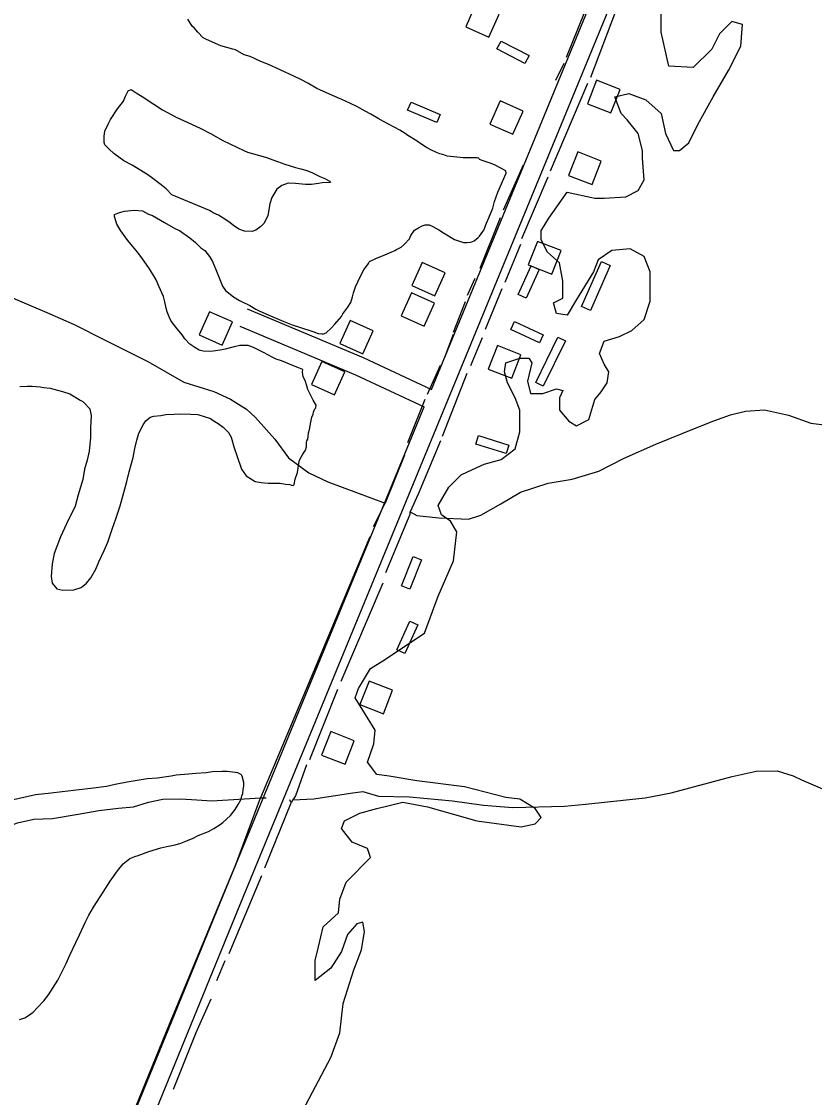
# Model space of a CAD drawing. Extents: x 3329297 to 3367176, y 649250 to 674653.
# Drawn here: x 3350174 to 3351431, y 656197 to 657903 of the extents above; entities that cross this region are included whole.
import ezdxf

# ---------------------------------------------------------------- set-up
doc = ezdxf.new("R2010")
doc.units = 0
for name, color, linetype in [('V-BLDG-OTLN', 7, 'Continuous'), ('V-ROAD-CNTR', 7, 'Continuous'), ('V-SITE-VEGE', 7, 'Continuous'), ('V-TOPO-SHOR', 7, 'Continuous')]:
    doc.layers.add(name, color=color, linetype=linetype)

msp = doc.modelspace()

# ---------------------------------------------------------------- linework, layer by layer
at = {"layer": 'V-BLDG-OTLN'}
for points in [[(3350914.7, 657878.1), (3350931, 657914.6), (3350894.5, 657931), (3350878.2, 657894.4)], [(3350934.2, 657871.9), (3350978.5, 657848.8), (3350972, 657836.4), (3350927.7, 657859.5)], [(3351085.6, 657809.7), (3351071, 657772.4), (3351108.3, 657757.9), (3351122.8, 657795.2)], [(3350832.2, 657742.6), (3350786.2, 657762.3), (3350791.7, 657775.1), (3350837.7, 657755.5)], [(3350953.1, 657724.1), (3350969.4, 657760.6), (3350932.9, 657776.9), (3350916.6, 657740.4)], [(3351055.7, 657696.1), (3351041.2, 657658.8), (3351078.5, 657644.3), (3351093, 657681.5)], [(3350992, 657554.3), (3350977.4, 657517), (3351014.7, 657502.5), (3351029.2, 657539.8)], [(3350829.3, 657468.2), (3350845.6, 657504.7), (3350809.1, 657521), (3350792.7, 657484.5)], [(3350994.7, 657509.9), (3350974.1, 657464.3), (3350961.4, 657470.1), (3350982, 657515.7)], [(3351107.2, 657516), (3351075.8, 657445), (3351061.9, 657451.1), (3351093.3, 657522.2)], [(3350812.4, 657419.8), (3350828.8, 657456.4), (3350792.3, 657472.7), (3350775.9, 657436.2)], [(3350492.5, 657390), (3350508.9, 657426.6), (3350472.3, 657442.9), (3350456, 657406.4)], [(3350715.3, 657375.9), (3350731.6, 657412.5), (3350695.1, 657428.8), (3350678.8, 657392.3)], [(3350955.7, 657427.5), (3351001, 657406.3), (3350995.1, 657393.6), (3350949.8, 657414.8)], [(3351036.1, 657396.5), (3351001.1, 657325), (3350989.3, 657330.8), (3351024.3, 657402.3)], [(3350928.6, 657389.3), (3350914, 657352), (3350951.3, 657337.5), (3350965.8, 657374.7)], [(3350670.2, 657311.2), (3350686.5, 657347.7), (3350650, 657364), (3350633.7, 657327.5)], [(3350898.7, 657246.4), (3350946.4, 657231.4), (3350942.2, 657218.1), (3350894.5, 657233)], [(3350808.1, 657049.6), (3350789.7, 657003.2), (3350776.7, 657008.3), (3350795.1, 657054.8)], [(3350802.2, 656946.8), (3350781.8, 656901.1), (3350769, 656906.8), (3350789.4, 656952.5)], [(3350725.1, 656857.5), (3350710.6, 656820.2), (3350747.9, 656805.7), (3350762.4, 656843)], [(3350664.4, 656777.4), (3350649.9, 656740.1), (3350687.2, 656725.6), (3350701.7, 656762.9)]]:
    msp.add_lwpolyline(points, close=True, dxfattribs=at)
at = {"layer": 'V-ROAD-CNTR'}
for points in [[(3349953.5, 655116), (3350526.4, 656517.7), (3351118.5, 657956.3), (3351749.9, 659491.3), (3351987.7, 660066.8)], [(3350824.1, 657319.8), (3351090.7, 657967.7), (3351141.6, 658091.4)], [(3350531.8, 657447.4), (3350715.7, 657370.4), (3350824.1, 657319.8)], [(3350520.2, 657419.7), (3350703.5, 657342.9), (3350812.6, 657292)], [(3349739.4, 654671.6), (3349741.7, 654677.2), (3350498.7, 656529), (3350812.6, 657292)]]:
    msp.add_lwpolyline(points, dxfattribs=at)
at = {"layer": 'V-SITE-VEGE'}
for points in [[(3350834.7, 656991.8), (3350859, 657047.8), (3350863.9, 657094.1), (3350854.2, 657111.1), (3350839.6, 657120.9), (3350834.7, 657135.5), (3350851.7, 657164.7), (3350871.2, 657184.2), (3350881, 657189.1), (3350907.7, 657201.3), (3350934.5, 657208.6), (3350956.4, 657225.7), (3350963.7, 657252.5), (3350963.7, 657286.6), (3350956.4, 657306.1), (3350944.3, 657330.4), (3350939.4, 657347.5), (3350941.8, 657362.1), (3350963.7, 657369.4), (3350978.3, 657369.4), (3350983.2, 657362.1), (3350975.9, 657332.9), (3350980.8, 657313.4), (3351000.3, 657313.4), (3351022.2, 657320.7), (3351031.9, 657318.2), (3351027, 657306.1), (3351027, 657286.6), (3351041.6, 657269.5), (3351053.8, 657262.2), (3351073.3, 657272), (3351083, 657303.6), (3351092.8, 657315.8), (3351102.5, 657330.4), (3351104.9, 657347.5), (3351097.6, 657359.7), (3351090.3, 657376.7), (3351097.6, 657396.2), (3351122, 657403.5), (3351141.5, 657413.3), (3351160.9, 657430.3), (3351170.7, 657459.6), (3351170.7, 657505.9), (3351160.9, 657530.2), (3351139, 657542.4), (3351109.8, 657540), (3351087.9, 657525.3), (3351080.6, 657505.9), (3351053.8, 657462), (3351039.2, 657437.6), (3351022.2, 657440.1), (3351017.3, 657457.1), (3351031.9, 657464.4), (3351031.9, 657491.2), (3351027, 657520.5), (3351007.6, 657537.5), (3350997.8, 657557), (3350997.8, 657571.6), (3351002.7, 657578.9), (3351010, 657591.1), (3351039.2, 657632.5), (3351083, 657622.8), (3351097.6, 657622.8), (3351131.7, 657625.2), (3351151.2, 657635), (3351160.9, 657652), (3351158.5, 657686.2), (3351158.5, 657698.3), (3351151.2, 657725.1), (3351134.2, 657747.1), (3351124.4, 657756.8), (3351114.7, 657783.6), (3351136.6, 657788.5), (3351163.4, 657778.7), (3351187.7, 657756.8), (3351195, 657725.1), (3351207.2, 657698.3), (3351216.9, 657698.3), (3351231.5, 657710.5), (3351246.2, 657739.8), (3351270.5, 657783.6), (3351294.8, 657825), (3351314.3, 657864), (3351316.8, 657898.1), (3351299.7, 657903), (3351280.2, 657883.5), (3351268.1, 657859.1), (3351238.8, 657829.9), (3351199.9, 657832.3), (3351187.7, 657885.9), (3351187.7, 657927.4)], [(3350171.6, 657324.5), (3350183.5, 657324.9), (3350191.4, 657324.7), (3350203.9, 657324), (3350209.5, 657322.8), (3350219.7, 657321.5), (3350231.5, 657318.5), (3350239.4, 657316.6), (3350250.7, 657312.5), (3350256.3, 657309.6), (3350265.8, 657303.8), (3350267.5, 657302.6), (3350271.4, 657300.3), (3350273.7, 657298.6), (3350282.6, 657288.8), (3350284.7, 657278.6), (3350283.8, 657258.8), (3350283.6, 657243.5), (3350281.6, 657222), (3350278.5, 657207.3), (3350274.4, 657193.2), (3350271.3, 657176.9), (3350264.1, 657152.6), (3350259.3, 657134.6), (3350245.9, 657106.5), (3350235.9, 657086.2), (3350225.9, 657059.8), (3350222.8, 657043.4), (3350221.4, 657023), (3350222.9, 657012.8), (3350230.1, 657003.7), (3350239.7, 657001.3), (3350257.3, 657002.1), (3350268.7, 657005.9), (3350277.3, 657012.6), (3350284.2, 657021), (3350292.3, 657035), (3350297, 657046.2), (3350305.2, 657064.2), (3350311.1, 657077.7), (3350318.8, 657099.7), (3350323.6, 657114.4), (3350330.7, 657135.2), (3350334.9, 657150.4), (3350341.4, 657173.5), (3350345.1, 657188.8), (3350351.1, 657211.9), (3350354.1, 657226), (3350357.2, 657239), (3350360.2, 657250.3), (3350367.2, 657263.7), (3350371.2, 657269.9), (3350378.1, 657275.5), (3350383.8, 657277.1), (3350395.1, 657278.6), (3350403.1, 657280.2), (3350416.1, 657280.6), (3350425.7, 657281), (3350442.7, 657280.7), (3350453.5, 657280), (3350473.8, 657273.5), (3350478.2, 657270.6), (3350486.1, 657265.9), (3350493.9, 657260.1), (3350502.3, 657251.5), (3350506.7, 657244.1), (3350511.5, 657227), (3350515.3, 657215.1), (3350522.9, 657193.4), (3350530.1, 657182.6), (3350544.7, 657173.9), (3350554.3, 657172), (3350565.1, 657171.3), (3350584.3, 657171), (3350592.8, 657169.7), (3350599.6, 657169.1), (3350602.4, 657167.9), (3350604.6, 657167.3), (3350606.4, 657169), (3350608.2, 657177.4), (3350611.7, 657188.1), (3350613.7, 657202.3), (3350614.9, 657207.3), (3350617.8, 657213.5), (3350620.1, 657216.9), (3350624.2, 657223.6), (3350626, 657228.7), (3350626.1, 657236), (3350626.7, 657238.3), (3350627.8, 657241.1), (3350628.5, 657244.5), (3350629.1, 657250.7), (3350630.9, 657256.3), (3350632.8, 657267.6), (3350634, 657273.3), (3350634.6, 657275.5), (3350636.4, 657280.6), (3350637, 657283.4), (3350639.3, 657289.1), (3350640.5, 657290.7), (3350641.1, 657294.7), (3350636.7, 657302.7), (3350627.9, 657319.8), (3350626.3, 657325.5), (3350623.6, 657334), (3350620.8, 657339.7), (3350619.8, 657347.1), (3350619.9, 657351.1), (3350614.8, 657353.4), (3350605.2, 657357), (3350586.1, 657365.2), (3350577.7, 657367.6), (3350572.6, 657370.5), (3350564.7, 657374.6), (3350558.6, 657377.5), (3350541.7, 657386.2), (3350533.3, 657389.2), (3350520.2, 657389.4), (3350511.1, 657387.3), (3350496.9, 657383.5), (3350489, 657381.9), (3350478.2, 657380.4), (3350472, 657379.9), (3350462.3, 657380.1), (3350456.1, 657381.9), (3350448.8, 657385.9), (3350441, 657391.2), (3350433.2, 657399.8), (3350428.8, 657406.1), (3350421.5, 657415.2), (3350418.2, 657418.7), (3350411, 657429), (3350408.2, 657434.7), (3350405, 657442.7), (3350403.4, 657448.4), (3350401.3, 657458.6), (3350399.1, 657467.1), (3350392, 657483.1), (3350387.6, 657493.3), (3350377.1, 657511), (3350364.9, 657528.2), (3350358.3, 657537.4), (3350342.7, 657555.7), (3350331.6, 657571.2), (3350325.5, 657581.5), (3350321.8, 657594), (3350321.8, 657596.8), (3350329.8, 657600.1), (3350337.7, 657602.2), (3350353.1, 657603.7), (3350366.1, 657602.9), (3350375.6, 657597.7), (3350381.8, 657595.3), (3350400.9, 657584.3), (3350418.3, 657574.4), (3350424.5, 657571.5), (3350441.3, 657559.9), (3350450.2, 657552.4), (3350458.6, 657544.3), (3350464.8, 657539.7), (3350472, 657530.5), (3350477, 657522.5), (3350483.5, 657507.2), (3350492.8, 657483.2), (3350497.8, 657476.4), (3350510.1, 657466.6), (3350519.6, 657460.7), (3350535.9, 657452.6), (3350545.5, 657446.8), (3350552.2, 657443.8), (3350565.1, 657438), (3350589.9, 657427.4), (3350603.4, 657422.1), (3350614.7, 657418.5), (3350636.1, 657411.4), (3350644.5, 657408.5), (3350650.2, 657407.8), (3350653, 657407.8), (3350657, 657409.4), (3350665, 657416.6), (3350670.8, 657423.3), (3350681.2, 657435.1), (3350683.5, 657439.6), (3350691.6, 657450.2), (3350696.2, 657457.5), (3350698.6, 657466.5), (3350700.4, 657472.7), (3350703.4, 657482.3), (3350707.5, 657490.2), (3350712.8, 657501.4), (3350716.8, 657509.3), (3350724.4, 657519.4), (3350725.5, 657522.2), (3350736.9, 657527.7), (3350746.6, 657531.5), (3350757.5, 657536.4), (3350761.4, 657538), (3350766, 657539.7), (3350768.3, 657541.3), (3350775.7, 657545.2), (3350781.4, 657550.2), (3350788.9, 657558.6), (3350791.3, 657563.6), (3350797.1, 657572), (3350803.4, 657575.9), (3350809.1, 657579.2), (3350814.2, 657580.8), (3350820.4, 657580.8), (3350826, 657577.8), (3350835.6, 657572.6), (3350842.9, 657568), (3350860.3, 657557.5), (3350867, 657555.1), (3350874.9, 657552.7), (3350880.6, 657552.7), (3350886.2, 657553.1), (3350891.4, 657555.3), (3350897.7, 657560.3), (3350900, 657562.6), (3350905.2, 657569.8), (3350906.9, 657572.1), (3350911, 657583.3), (3350915.1, 657591.8), (3350921, 657607), (3350924, 657617.7), (3350929.3, 657632.3), (3350942.3, 657662.7), (3350941.7, 657666.1), (3350924.9, 657674.9), (3350918.7, 657677.8), (3350910.8, 657680.7), (3350905.8, 657681.9), (3350900.1, 657684.3), (3350899, 657686), (3350896.2, 657686.6), (3350874.1, 657687), (3350859.4, 657688.3), (3350848.7, 657689.6), (3350843.6, 657691.4), (3350837.4, 657693.2), (3350831.8, 657695.5), (3350822.8, 657699.6), (3350816, 657703.1), (3350807.1, 657708.9), (3350801.5, 657713), (3350786.3, 657722.3), (3350782.4, 657725.1), (3350774, 657730.4), (3350748.2, 657744.4), (3350739.7, 657749), (3350727.9, 657756), (3350719, 657760.7), (3350705.5, 657768.2), (3350695.4, 657772.9), (3350681.9, 657779.3), (3350667.2, 657785.8), (3350642.5, 657796.9), (3350627.9, 657805.1), (3350616.7, 657810.9), (3350607.1, 657815.6), (3350584.1, 657826.1), (3350565.5, 657834.9), (3350553.7, 657839.6), (3350536.8, 657847.2), (3350527.2, 657850.2), (3350513.2, 657857.8), (3350509.2, 657859), (3350490.1, 657864.3), (3350467.6, 657874.3), (3350462, 657877.2), (3350453.6, 657885.9), (3350448, 657892.7), (3350444.7, 657895.6), (3350438.1, 657906.5)], [(3350382.7, 657654), (3350374.3, 657659.8), (3350349.7, 657674.9), (3350336.7, 657681.9), (3350320.5, 657693.5), (3350313.2, 657700.4), (3350306.5, 657707.3), (3350305.5, 657711.3), (3350305.6, 657720.9), (3350306.3, 657728.8), (3350311.6, 657740), (3350315.6, 657747.3), (3350326.7, 657764.7), (3350335.9, 657776.5), (3350339.4, 657784.4), (3350343.5, 657792.8), (3350348.1, 657795), (3350355.9, 657789.8), (3350365.5, 657784), (3350384, 657771.8), (3350398, 657763.1), (3350419.3, 657751.4), (3350457.6, 657733.9), (3350473.9, 657725.1), (3350493.5, 657714.1), (3350526.7, 657698.3), (3350532.3, 657695.9), (3350561, 657687.6), (3350580.2, 657681), (3350591.5, 657676.9), (3350608.4, 657671.6), (3350616.8, 657669.2), (3350626.4, 657666.8), (3350635.4, 657663.2), (3350647.2, 657657.4), (3350655.1, 657653.9), (3350662.4, 657649.8), (3350664.1, 657647.5), (3350651, 657647.1), (3350644.8, 657646.1), (3350634, 657644.6), (3350624.4, 657644.7), (3350608.5, 657646.1), (3350596.7, 657646.8), (3350587, 657643), (3350579, 657636.9), (3350570.8, 657624), (3350567.9, 657613.8), (3350564.7, 657595.2), (3350558.9, 657583.4), (3350553.7, 657577.8), (3350545.7, 657572.3), (3350540, 657570.1), (3350527.6, 657570.3), (3350518.6, 657573.8), (3350510.1, 657579.6), (3350502.9, 657585.4), (3350492.2, 657592.3), (3350486.6, 657595.8), (3350478.2, 657599.4), (3350474.8, 657601.7), (3350472, 657603.4), (3350412.4, 657628.1), (3350403.5, 657637.9), (3350395.6, 657644.2), (3350382.7, 657654)], [(3350620.5, 656178), (3350664.3, 656260.8), (3350678.9, 656299.8), (3350683.8, 656346.1), (3350700.8, 656399.7), (3350713, 656431.4), (3350717.8, 656460.6), (3350715.4, 656475.2), (3350705.7, 656472.8), (3350691.1, 656455.7), (3350681.3, 656428.9), (3350664.3, 656402.1), (3350639.9, 656382.6), (3350639.9, 656414.3), (3350644.8, 656436.2), (3350652.1, 656467.9), (3350676.5, 656489.8), (3350678.9, 656511.8), (3350688.6, 656538.6), (3350727.6, 656577.6), (3350722.7, 656592.2), (3350698.4, 656601.9), (3350681.3, 656623.9), (3350686.2, 656636), (3350710.5, 656648.2), (3350737.3, 656655.5), (3350778.7, 656665.3), (3350817.7, 656658), (3350895.6, 656636), (3350966.2, 656626.3), (3350988.1, 656631.2), (3350997.8, 656640.9), (3350988.1, 656655.5), (3350963.7, 656670.1), (3350941.8, 656672.6), (3350876.1, 656689.6), (3350800.6, 656699.4), (3350756.8, 656706.7), (3350737.3, 656709.1), (3350722.7, 656728.6), (3350732.4, 656757.9), (3350734.9, 656779.8), (3350715.4, 656811.5), (3350703.2, 656831), (3350708.1, 656845.6), (3350727.6, 656877.2), (3350747.1, 656889.4), (3350812.8, 656933.3), (3350834.7, 656991.8)], [(3350171.1, 656321.1), (3350179.6, 656323.8), (3350185.3, 656327.1), (3350192.8, 656332.7), (3350199.7, 656339.9), (3350209.5, 656350.6), (3350217, 656360.1), (3350232, 656383.1), (3350235, 656389.8), (3350244.9, 656409.5), (3350250.8, 656423), (3350260.7, 656443.2), (3350266, 656455), (3350272.4, 656469.1), (3350275.9, 656475.8), (3350281.2, 656486.5), (3350288.2, 656498.8), (3350303.8, 656523), (3350314.8, 656540.3), (3350326.4, 656556.6), (3350335.6, 656567.8), (3350346, 656576.1), (3350353.9, 656579.4), (3350359.1, 656581), (3350376.1, 656587), (3350394.9, 656592.9), (3350404.6, 656595), (3350417.6, 656597.7), (3350426.7, 656600.4), (3350434.7, 656603.6), (3350446.1, 656608.6), (3350454.1, 656612.4), (3350470.6, 656618.9), (3350479.2, 656623.9), (3350488.9, 656630), (3350493.5, 656633.3), (3350499.8, 656638.9), (3350505.5, 656644.5), (3350513, 656654), (3350517.7, 656661.8), (3350522.4, 656670.3), (3350523.6, 656675.3), (3350524.8, 656679.3), (3350525.4, 656685.5), (3350526.6, 656690.6), (3350526.7, 656696.8), (3350524, 656706.5), (3350522.9, 656708.7), (3350517.3, 656712.2), (3350500.4, 656714.2), (3350492.4, 656714.3), (3350477.1, 656713.4), (3350466.9, 656711.9), (3350450.5, 656711), (3350439.2, 656710), (3350419.3, 656708.1), (3350411.4, 656706.5), (3350389.8, 656703.4), (3350373.4, 656702.5), (3350341.6, 656697.3), (3350322.8, 656693.7), (3350309.2, 656690.5), (3350284.2, 656686.9), (3350265.5, 656684.9), (3350238.8, 656681.9), (3350221.3, 656679.9), (3350196.3, 656676.9), (3350157.1, 656667.9)]]:
    msp.add_lwpolyline(points, dxfattribs=at)
at = {"layer": 'V-TOPO-SHOR'}
for p, q in [((3351038, 657846.1), (3351075.8, 657941)), ((3351020.8, 657810), (3351034.1, 657837.1)), ((3351012.8, 657666.4), (3351071.7, 657804.9)), ((3350969, 657675.4), (3350937.7, 657604)), ((3350967.3, 657558.8), (3351008.9, 657656.6)), ((3350932.9, 657591.9), (3350900.6, 657511.3)), ((3350940.5, 657489.5), (3350965.6, 657549.7)), ((3350892.8, 657495.5), (3350880.3, 657468.4)), ((3350909.8, 657415), (3350935.8, 657479.7)), ((3350877.1, 657458.6), (3350858.2, 657409.7)), ((3350858.2, 657406.7), (3350846.3, 657374.3)), ((3350886.2, 657357.7), (3350905, 657402.2)), ((3350837.7, 657357.7), (3350817.3, 657311.8)), ((3350841.3, 657245.6), (3350880.7, 657345.7)), ((3350813.4, 657303.6), (3350785.9, 657235)), ((3350781, 657215.4), (3350750.8, 657139.2)), ((3350732, 657102.4), (3350750.8, 657139.2)), ((3350680.9, 656857.1), (3350747.6, 657012.9)), ((3350631.3, 656732.9), (3350675.4, 656844.3)), ((3350475.7, 656667.8), (3350553.1, 656672.2)), ((3350503.2, 656425.8), (3350555, 656549.2)), ((3350483.6, 656382.9), (3350496.9, 656414.5))]:
    msp.add_line(p, q, dxfattribs=at)
for points in [[(3351076.4, 657814.7), (3351115.9, 657919.3), (3351163, 658031.5)], [(3350152.7, 657468.2), (3350185.8, 657454), (3350214.4, 657441.5), (3350258, 657422.6), (3350306.9, 657397.7), (3350374.6, 657364.1), (3350431.6, 657331.4), (3350479.1, 657316.3), (3350505.5, 657304.5), (3350531, 657288.2), (3350545.2, 657275.1), (3350575.7, 657240.6), (3350597.2, 657211.5), (3350629.4, 657187.5), (3350659.5, 657173.4), (3350750.8, 657139.2)], [(3350790.3, 657125.9), (3350800.8, 657119.7), (3350835.6, 657116.1), (3350882.5, 657113.9), (3350902.3, 657120.4), (3350933.6, 657138.1), (3350964.9, 657156.6), (3351009.1, 657171.1), (3351047.1, 657177.3), (3351088.9, 657190.3), (3351129.4, 657210.9), (3351179.7, 657232.9), (3351240.7, 657257.7), (3351271.2, 657270.1), (3351297.8, 657279.5), (3351321.4, 657285.2), (3351351.7, 657287.1), (3351389.5, 657278.9), (3351424.9, 657266.3), (3351458.9, 657261.9)], [(3350838.2, 657238), (3350802.8, 657153.7), (3350790.3, 657125.9)], [(3350751.7, 657029.5), (3350790.2, 657122.1), (3350790.3, 657125.9)], [(3350726.5, 657085.8), (3350640.8, 656881.1), (3350553.1, 656672.2), (3350561.9, 656672.5)], [(3350625.9, 656724.7), (3350608.5, 656675.7), (3350604.4, 656669.2), (3350601.5, 656664.4)], [(3350604.4, 656669.2), (3350637.8, 656670.9), (3350695.5, 656679.9), (3350715.2, 656682.6), (3350740.1, 656674.7), (3350789.3, 656673.9), (3350857.4, 656667.6), (3350906.5, 656660.8), (3350952.7, 656657.1), (3351034.5, 656658.9), (3351067.9, 656662.1), (3351162.7, 656672.1), (3351203.7, 656680.5), (3351300.3, 656706.3), (3351338.3, 656714.8), (3351371.7, 656715.1), (3351397.3, 656707.1), (3351410.1, 656700.9)], [(3351410.1, 656700.9), (3351481.3, 656670)], [(3349999.2, 656616.8), (3350016.7, 656611.4), (3350044.8, 656607.6), (3350063.4, 656607.3), (3350088.8, 656607.9), (3350111.9, 656612.3), (3350140, 656621.9), (3350168.1, 656632.9), (3350194.1, 656638.7), (3350223.6, 656639.3), (3350264, 656646.2), (3350296.7, 656652.4), (3350328.3, 656655.8), (3350351.9, 656658), (3350375.8, 656665.4), (3350398.2, 656670), (3350426.4, 656670.6), (3350452, 656669.4), (3350475.7, 656667.8)], [(3350195.8, 655796.7), (3350240.4, 655902.4), (3350322.2, 656101.2), (3350408.7, 656313.5), (3350514.1, 656566.4), (3350553.1, 656672.2)], [(3350559.8, 656561.3), (3350601.5, 656664.4), (3350599.3, 656669)], [(3350415.1, 656210.5), (3350451.3, 656300.1), (3350474.8, 656353.5)]]:
    msp.add_lwpolyline(points, dxfattribs=at)

doc.saveas('drawing.dxf')
